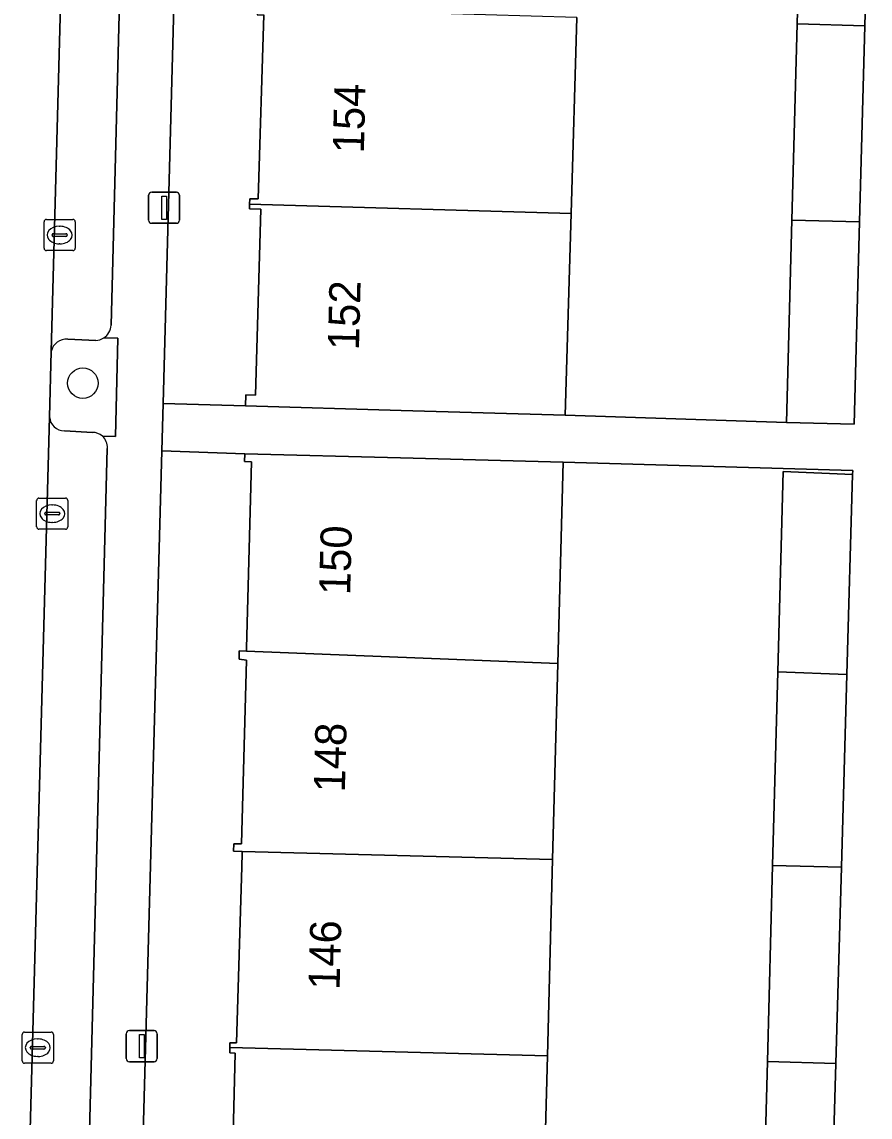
# Model space of a CAD drawing. Extents: x 162082 to 163401, y 388089 to 388636.
# Drawn here: x 162337.14 to 162364.36, y 388365.84 to 388400.98 of the extents above; entities that cross this region are included whole.
import ezdxf

# ---------------------------------------------------------------- set-up
doc = ezdxf.new("R2010")
doc.units = 0
for name, color, linetype in [('IMGEO_Boom', 7, 'Continuous'), ('IMGEO_Erf', 7, 'Continuous'), ('IMGEO_Groenvoorziening', 7, 'Continuous'), ('IMGEO_Kolk', 7, 'Continuous'), ('IMGEO_Lichtmast', 7, 'Continuous'), ('IMGEO_Pand', 7, 'Continuous'), ('IMGEO_Pand_nummerreeks', 7, 'Continuous'), ('IMGEO_Parkeervlak_open', 7, 'Continuous'), ('IMGEO_Rijbaan_lokaal_gesloten', 7, 'Continuous'), ('IMGEO_Voetpad_open', 7, 'Continuous')]:
    doc.layers.add(name, color=color, linetype=linetype)

msp = doc.modelspace()

# ---------------------------------------------------------------- linework, layer by layer
at = {"layer": 'IMGEO_Boom'}
msp.add_circle((162339.093, 388389.39), 0.489, dxfattribs=at)
at = {"layer": 'IMGEO_Erf'}
for points in [[(162343.386, 388452.443), (162341.671, 388388.741), (162344.311, 388388.661), (162344.321, 388389.012), (162344.636, 388389.003), (162344.81, 388394.969), (162344.441, 388394.979), (162344.446, 388395.13), (162344.451, 388395.309), (162344.724, 388395.302), (162344.896, 388401.204)], [(162354.942, 388401.127), (162354.759, 388394.83), (162354.57, 388388.361), (162361.679, 388388.126), (162361.851, 388394.624), (162362.018, 388400.921), (162362.185, 388407.22)], [(162343.837, 388362.285), (162343.985, 388367.889), (162343.805, 388367.894), (162343.809, 388368.07), (162343.813, 388368.22), (162344.022, 388368.214), (162344.195, 388373.871), (162344.208, 388374.307), (162344.21, 388374.363), (162343.928, 388374.37), (162343.934, 388374.608), (162344.185, 388374.602), (162344.341, 388380.495), (162344.104, 388380.534), (162344.104, 388380.797), (162344.343, 388380.788), (162344.345, 388380.881), (162344.504, 388386.866), (162344.279, 388386.872), (162344.286, 388387.121), (162341.629, 388387.219), (162340.01, 388328.125)], [(162360.897, 388361.318), (162361.064, 388367.615), (162361.231, 388373.912), (162361.396, 388380.121), (162361.566, 388386.555), (162363.796, 388386.462), (162363.799, 388386.584), (162354.506, 388386.85), (162354.335, 388380.397), (162354.168, 388374.099), (162354.001, 388367.801), (162353.834, 388361.504)]]:
    msp.add_lwpolyline(points, dxfattribs=at)
at = {"layer": 'IMGEO_Groenvoorziening'}
for points in [[(162339.506, 388390.756), (162338.608, 388390.797)], [(162339.723, 388387.685), (162340.142, 388387.675), (162340.217, 388390.829)], [(162340.217, 388390.829), (162339.763, 388390.84)], [(162338.078, 388390.402), (162338.025, 388388.305)], [(162338.499, 388387.856), (162339.4, 388387.808)]]:
    msp.add_lwpolyline(points, dxfattribs=at)
for centre, radius, start, end in [((162338.556, 388390.314), 0.486, 83.8377, 169.5554), ((162339.478, 388391.276), 0.52, 273.042, 303.1577), ((162338.502, 388388.334), 0.478, 183.4926, 269.6104), ((162339.404, 388387.334), 0.474, 47.7898, 90.516)]:
    msp.add_arc(centre, radius, start, end, dxfattribs=at)
at = {"layer": 'IMGEO_Kolk'}
for p, q in [((162337.848, 388393.716), (162337.848, 388394.568)), ((162337.923, 388394.642), (162338.775, 388394.642)), ((162338.336, 388394.422), (162338.361, 388394.422)), ((162338.849, 388394.568), (162338.849, 388393.716)), ((162338.107, 388394.136), (162338.107, 388394.148)), ((162338.545, 388394.099), (162338.147, 388394.099)), ((162338.15, 388394.185), (162338.548, 388394.185)), ((162338.591, 388394.148), (162338.591, 388394.136)), ((162338.359, 388393.862), (162338.334, 388393.862)), ((162338.775, 388393.642), (162337.923, 388393.642)), ((162337.61, 388384.775), (162337.61, 388385.627)), ((162337.685, 388385.701), (162338.537, 388385.701)), ((162338.611, 388385.627), (162338.611, 388384.775)), ((162337.912, 388385.244), (162338.31, 388385.244)), ((162338.098, 388385.481), (162338.123, 388385.481)), ((162337.869, 388385.195), (162337.869, 388385.207)), ((162338.307, 388385.158), (162337.909, 388385.158)), ((162338.121, 388384.921), (162338.096, 388384.921)), ((162338.353, 388385.207), (162338.353, 388385.195)), ((162338.537, 388384.701), (162337.685, 388384.701)), ((162337.146, 388367.637), (162337.146, 388368.489)), ((162337.221, 388368.563), (162338.073, 388368.563)), ((162338.147, 388368.489), (162338.147, 388367.637)), ((162337.405, 388368.057), (162337.405, 388368.069)), ((162337.448, 388368.106), (162337.846, 388368.106)), ((162337.634, 388368.343), (162337.659, 388368.343)), ((162337.889, 388368.069), (162337.889, 388368.057)), ((162337.843, 388368.02), (162337.445, 388368.02)), ((162337.657, 388367.783), (162337.632, 388367.783)), ((162338.073, 388367.563), (162337.221, 388367.563))]:
    msp.add_line(p, q, dxfattribs=at)
for points in [[(162337.848, 388393.716), (162337.848, 388394.568)], [(162337.923, 388394.642), (162338.775, 388394.642)], [(162338.849, 388394.568), (162338.849, 388393.716)], [(162338.775, 388393.642), (162337.923, 388393.642)], [(162337.61, 388384.775), (162337.61, 388385.627)], [(162337.685, 388385.701), (162338.537, 388385.701)], [(162338.611, 388385.627), (162338.611, 388384.775)], [(162338.537, 388384.701), (162337.685, 388384.701)], [(162337.146, 388367.637), (162337.146, 388368.489)], [(162337.221, 388368.563), (162338.073, 388368.563)], [(162338.147, 388368.489), (162338.147, 388367.637)], [(162338.073, 388367.563), (162337.221, 388367.563)]]:
    msp.add_lwpolyline(points, dxfattribs=at)
for centre, radius, start, end in [((162337.925, 388394.566), 0.0765, 91.552, 178.448), ((162337.925, 388394.566), 0.0765, 91.552, 178.448), ((162338.773, 388394.566), 0.0765, 1.552, 88.448), ((162338.773, 388394.566), 0.0765, 1.552, 88.448), ((162338.147, 388394.145), 0.0403, 85.8775, 175.7526), ((162338.144, 388394.135), 0.0366, 178.938, 274.7102), ((162338.548, 388394.142), 0.043, 264.8664, 352.4533), ((162338.552, 388394.147), 0.0386, 1.7309, 96.639), ((162337.925, 388393.718), 0.0765, 181.552, 268.448), ((162337.925, 388393.718), 0.0765, 181.552, 268.448), ((162338.773, 388393.718), 0.0765, 271.552, 358.448), ((162338.773, 388393.718), 0.0765, 271.552, 358.448), ((162337.687, 388385.625), 0.0765, 91.552, 178.448), ((162337.687, 388385.625), 0.0765, 91.552, 178.448), ((162338.535, 388385.625), 0.0765, 1.552, 88.448), ((162338.535, 388385.625), 0.0765, 1.552, 88.448), ((162337.909, 388385.204), 0.0403, 85.8775, 175.7526), ((162338.314, 388385.206), 0.0386, 1.7309, 96.639), ((162337.906, 388385.194), 0.0366, 178.938, 274.7102), ((162338.31, 388385.201), 0.043, 264.8664, 352.4533), ((162337.687, 388384.777), 0.0765, 181.552, 268.448), ((162337.687, 388384.777), 0.0765, 181.552, 268.448), ((162338.535, 388384.777), 0.0765, 271.552, 358.448), ((162338.535, 388384.777), 0.0765, 271.552, 358.448), ((162337.223, 388368.487), 0.0765, 91.552, 178.448), ((162337.223, 388368.487), 0.0765, 91.552, 178.448), ((162338.071, 388368.487), 0.0765, 1.552, 88.448), ((162338.071, 388368.487), 0.0765, 1.552, 88.448), ((162337.445, 388368.066), 0.0403, 85.8775, 175.7526), ((162337.442, 388368.056), 0.0366, 178.938, 274.7102), ((162337.846, 388368.063), 0.043, 264.8664, 352.4533), ((162337.85, 388368.068), 0.0386, 1.7309, 96.639), ((162337.223, 388367.639), 0.0765, 181.552, 268.448), ((162337.223, 388367.639), 0.0765, 181.552, 268.448), ((162338.071, 388367.639), 0.0765, 271.552, 358.448), ((162338.071, 388367.639), 0.0765, 271.552, 358.448)]:
    msp.add_arc(centre, radius, start, end, dxfattribs=at)
for centre, major_axis, ratio, start_param, end_param in [((162338.335, 388394.142), (-0.387, 0.002), 0.722429, 4.712389, 7.853982), ((162338.36, 388394.142), (-0.39, 0.002), 0.717154, 1.570796, 4.712389), ((162338.097, 388385.201), (-0.387, 0.002), 0.722429, 4.712389, 7.853982), ((162338.122, 388385.201), (-0.39, 0.002), 0.717154, 1.570796, 4.712389), ((162337.633, 388368.063), (-0.387, 0.002), 0.722429, 4.712389, 7.853982), ((162337.658, 388368.063), (-0.39, 0.002), 0.717154, 1.570796, 4.712389)]:
    msp.add_ellipse(centre, major_axis=major_axis, ratio=ratio, start_param=start_param, end_param=end_param, dxfattribs=at)
at = {"layer": 'IMGEO_Lichtmast'}
for p, q in [((162341.304, 388395.519), (162342.094, 388395.519)), ((162342.094, 388395.519), (162341.304, 388395.519)), ((162341.204, 388394.619), (162341.204, 388395.419)), ((162341.204, 388395.419), (162341.204, 388394.619)), ((162342.194, 388395.419), (162342.194, 388394.619)), ((162342.194, 388394.619), (162342.194, 388395.419)), ((162342.094, 388394.519), (162341.304, 388394.519)), ((162341.304, 388394.519), (162342.094, 388394.519)), ((162340.488, 388367.712), (162340.488, 388368.512)), ((162340.488, 388368.512), (162340.488, 388367.712)), ((162340.588, 388368.612), (162341.378, 388368.612)), ((162341.378, 388368.612), (162340.588, 388368.612)), ((162341.478, 388368.512), (162341.478, 388367.712)), ((162341.478, 388367.712), (162341.478, 388368.512)), ((162341.378, 388367.612), (162340.588, 388367.612)), ((162340.588, 388367.612), (162341.378, 388367.612))]:
    msp.add_line(p, q, dxfattribs=at)
for points in [[(162341.624, 388395.394), (162341.774, 388395.394), (162341.774, 388394.644), (162341.624, 388394.644), (162341.624, 388395.394)], [(162340.908, 388368.487), (162341.058, 388368.487), (162341.058, 388367.737), (162340.908, 388367.737), (162340.908, 388368.487)]]:
    msp.add_lwpolyline(points, dxfattribs=at)
for centre, start, end in [((162341.304, 388395.419), 90, 180), ((162341.304, 388395.419), 90, 180), ((162342.094, 388395.419), 0, 90), ((162342.094, 388395.419), 360, 90), ((162341.304, 388394.619), 180, 270), ((162341.304, 388394.619), 180, 270), ((162342.094, 388394.619), 270, 0), ((162342.094, 388394.619), 270, 0), ((162340.588, 388368.512), 90, 180), ((162340.588, 388368.512), 90, 180), ((162341.378, 388368.512), 0, 90), ((162341.378, 388368.512), 360, 90), ((162340.588, 388367.712), 180, 270), ((162340.588, 388367.712), 180, 270), ((162341.378, 388367.712), 270, 0), ((162341.378, 388367.712), 270, 0)]:
    msp.add_arc(centre, 0.1, start, end, dxfattribs=at)
at = {"layer": 'IMGEO_Pand'}
for points in [[(162364.358, 388407.157), (162362.185, 388407.22), (162362.018, 388400.921), (162364.19, 388400.858)], [(162344.689, 388401.425), (162344.683, 388401.21), (162344.896, 388401.204), (162344.724, 388395.302), (162344.451, 388395.309), (162344.446, 388395.13), (162354.759, 388394.83), (162354.942, 388401.127)], [(162364.19, 388400.858), (162362.018, 388400.921), (162361.851, 388394.624), (162364.023, 388394.561)], [(162354.759, 388394.83), (162344.446, 388395.13), (162344.441, 388394.979), (162344.81, 388394.969), (162344.636, 388389.003), (162344.321, 388389.012), (162344.311, 388388.661), (162349.309, 388388.515), (162354.57, 388388.361)], [(162364.023, 388394.561), (162361.851, 388394.624), (162361.679, 388388.126), (162363.851, 388388.068)], [(162354.506, 388386.85), (162349.285, 388386.988), (162344.286, 388387.121), (162344.279, 388386.872), (162344.504, 388386.866), (162344.345, 388380.881), (162344.343, 388380.788), (162354.335, 388380.397)], [(162363.612, 388380.034), (162363.796, 388386.462), (162361.566, 388386.555), (162361.396, 388380.121)], [(162354.335, 388380.397), (162344.343, 388380.788), (162344.104, 388380.797), (162344.104, 388380.534), (162344.341, 388380.495), (162344.185, 388374.602), (162343.934, 388374.608), (162343.928, 388374.37), (162344.21, 388374.363), (162354.168, 388374.099)], [(162363.612, 388380.034), (162361.396, 388380.121), (162361.231, 388373.912), (162363.435, 388373.854)], [(162354.168, 388374.099), (162344.21, 388374.363), (162344.208, 388374.307), (162344.195, 388373.871), (162344.022, 388368.214), (162343.813, 388368.22), (162343.809, 388368.07), (162354.001, 388367.801)], [(162363.435, 388373.854), (162361.231, 388373.912), (162361.064, 388367.615), (162363.255, 388367.557)], [(162354.001, 388367.801), (162343.809, 388368.07), (162343.805, 388367.894), (162343.985, 388367.889), (162343.837, 388362.285), (162343.823, 388361.768), (162353.834, 388361.504)], [(162360.897, 388361.318), (162363.075, 388361.26), (162363.255, 388367.557), (162361.064, 388367.615)]]:
    msp.add_lwpolyline(points, close=True, dxfattribs=at)
at = {"layer": 'IMGEO_Parkeervlak_open'}
for points in [[(162338.717, 388414.258), (162338.078, 388390.402)], [(162339.999, 388391.252), (162340.571, 388413.288)], [(162338.608, 388390.797), (162339.506, 388390.756)], [(162338.025, 388388.305), (162337.205, 388358.327)], [(162339.4, 388387.808), (162338.499, 388387.856)], [(162339.144, 388359.176), (162339.878, 388387.297)]]:
    msp.add_lwpolyline(points, dxfattribs=at)
for centre, radius, start, end in [((162339.481, 388391.275), 0.519, 302.9704, 357.4201), ((162338.556, 388390.314), 0.486, 83.8377, 169.5554), ((162339.478, 388391.276), 0.52, 273.042, 303.1577), ((162338.502, 388388.334), 0.478, 183.4926, 269.6104), ((162339.404, 388387.334), 0.474, 47.7898, 90.516), ((162339.401, 388387.331), 0.479, 355.9, 47.6519)]:
    msp.add_arc(centre, radius, start, end, dxfattribs=at)
at = {"layer": 'IMGEO_Rijbaan_lokaal_gesloten'}
msp.add_lwpolyline([(162337.184, 388357.359), (162337.205, 388358.327), (162338.025, 388388.305), (162338.078, 388390.402), (162338.717, 388414.258), (162338.761, 388415.543), (162339.589, 388446.44)], dxfattribs=at)
at = {"layer": 'IMGEO_Voetpad_open'}
for points in [[(162333.482, 388208.465), (162336.785, 388208.588), (162337.396, 388230.092), (162337.426, 388233.104), (162338.626, 388278.073), (162338.884, 388287.51), (162338.908, 388288.392), (162339.857, 388323.155), (162340.01, 388328.125), (162341.629, 388387.219), (162341.671, 388388.741), (162343.386, 388452.443)], [(162341.458, 388445.424), (162340.673, 388416.422), (162340.88, 388416.042), (162340.83, 388413.665), (162340.571, 388413.288), (162339.999, 388391.252)], [(162364.358, 388407.157), (162364.19, 388400.858), (162364.023, 388394.561), (162363.851, 388388.068), (162361.679, 388388.126), (162354.57, 388388.361), (162349.309, 388388.515), (162344.311, 388388.661), (162341.671, 388388.741), (162341.629, 388387.219), (162344.286, 388387.121), (162349.285, 388386.988), (162354.506, 388386.85), (162363.799, 388386.584), (162363.796, 388386.462), (162363.612, 388380.034), (162363.435, 388373.854), (162363.255, 388367.557), (162363.075, 388361.26)], [(162339.763, 388390.84), (162340.217, 388390.829), (162340.142, 388387.675), (162339.723, 388387.685)], [(162339.878, 388387.297), (162339.144, 388359.176)]]:
    msp.add_lwpolyline(points, dxfattribs=at)
for centre, radius, start, end in [((162339.481, 388391.275), 0.519, 302.9704, 357.4201), ((162339.401, 388387.331), 0.479, 355.9, 47.6519)]:
    msp.add_arc(centre, radius, start, end, dxfattribs=at)

# ---------------------------------------------------------------- texts
at = {"layer": 'IMGEO_Pand_nummerreeks'}
for s, rotation, p in [('154', 88.5712, (162348.111, 388396.759)), ('152', 88.5712, (162347.953, 388390.44)), ('150', 88.4647, (162347.67, 388382.579)), ('148', 88.4647, (162347.5, 388376.247)), ('146', 88.4647, (162347.331, 388369.911))]:
    msp.add_text(s, height=1, rotation=rotation, dxfattribs=at).set_placement(p)

doc.saveas('drawing.dxf')
